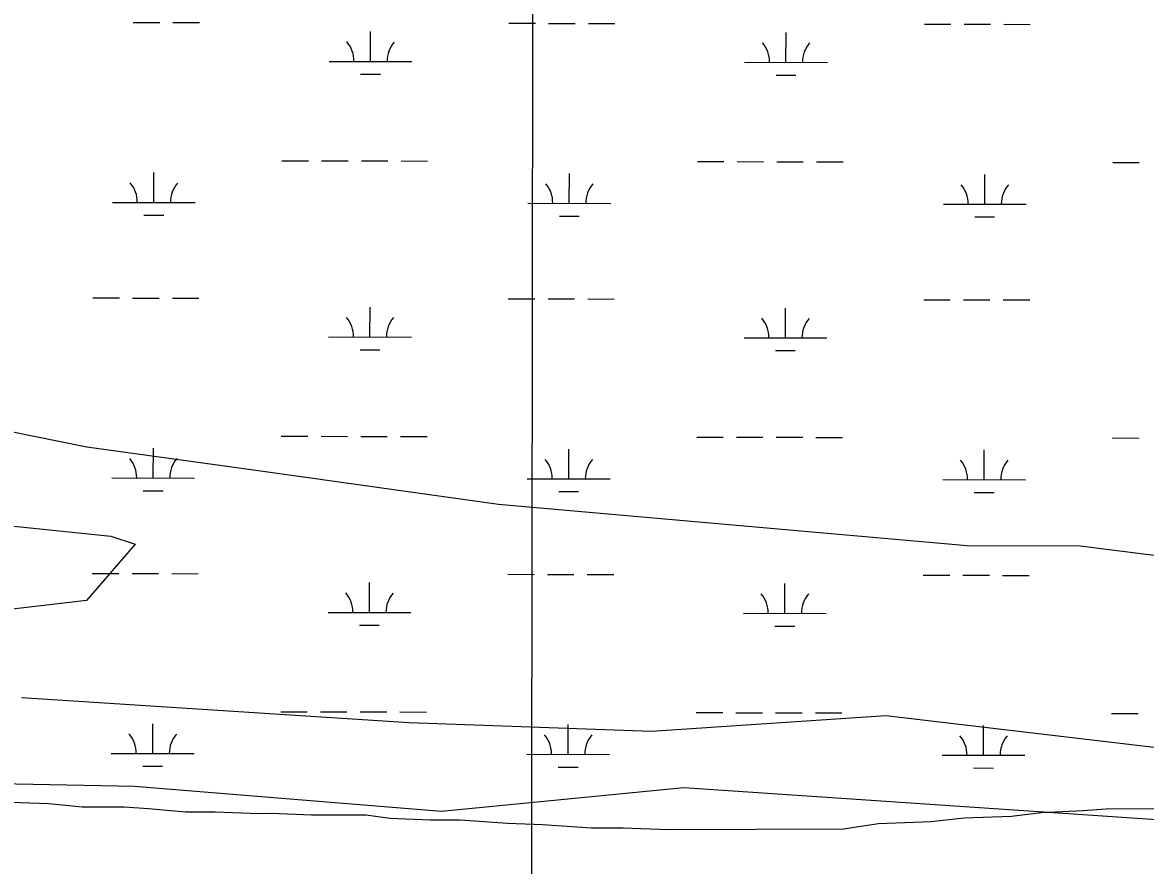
# Model space of a CAD drawing. Extents: x 3219052 to 3256913, y 800770 to 826146.
# Drawn here: x 3233100 to 3234456, y 821548 to 822566 of the extents above; entities that cross this region are included whole.
import ezdxf

# ---------------------------------------------------------------- set-up
doc = ezdxf.new("R2010")
doc.units = 0
for name, color, linetype in [('V-GRID-MAJR', 7, 'Continuous'), ('V-SITE-VEGE', 7, 'Continuous'), ('V-TOPO-SHOR', 7, 'Continuous'), ('V-WETL-SWMP', 7, 'Continuous')]:
    doc.layers.add(name, color=color, linetype=linetype)

msp = doc.modelspace()

# ---------------------------------------------------------------- linework, layer by layer
at = {"layer": 'V-GRID-MAJR'}
msp.add_spline([(3233694.758, 806171.2980000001), (3233702.6890000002, 812230.425), (3233710.625, 818292.637), (3233718.561, 824354.887), (3233718.565, 824357.932)], degree=3, dxfattribs=at)
at = {"layer": 'V-SITE-VEGE'}
for p, q in [((3233074.327, 821624.4890000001), (3233131.429, 821622.5700000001)), ((3233131.429, 821622.5700000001), (3233171.625, 821618.48)), ((3233171.625, 821618.4800000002), (3233222.374, 821618.654)), ((3233222.374, 821618.654), (3233251.986, 821616.6410000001)), ((3233251.986, 821616.6410000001), (3233296.41, 821612.564)), ((3233296.41, 821612.564), (3233332.358, 821612.689)), ((3233332.358, 821612.689), (3233385.233, 821610.753)), ((3233385.233, 821610.753), (3233400.036, 821610.804)), ((3233400.036, 821610.804), (3233448.68, 821608.857)), ((3233448.68, 821608.857), (3233514.235, 821609.082)), ((3233514.235, 821609.0820000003), (3233543.855, 821604.9550000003)), ((3234294.5640000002, 821607.532), (3234330.498, 821611.886)), ((3234330.498, 821611.886), (3234381.2430000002, 821614.1730000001)), ((3234381.2430000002, 821614.1730000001), (3234408.728, 821616.383)), ((3234408.728, 821616.3830000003), (3234525.0330000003, 821616.781)), ((3233543.855, 821604.9550000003), (3233592.499, 821603.008)), ((3233592.499, 821603.008), (3233628.45, 821603.131)), ((3233628.45, 821603.131), (3233685.56, 821599.096)), ((3233685.56, 821599.096), (3233727.862, 821597.128)), ((3233727.862, 821597.128), (3233787.086, 821593.1020000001)), ((3234091.605, 821592.033), (3234133.878, 821598.5210000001)), ((3234133.878, 821598.5210000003), (3234197.31, 821600.853)), ((3234197.31, 821600.853), (3234237.4760000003, 821605.2220000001)), ((3234237.4760000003, 821605.2220000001), (3234294.5640000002, 821607.532)), ((3233787.086, 821593.1020000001), (3233825.15, 821593.233)), ((3233825.15, 821593.233), (3233880.139, 821591.305)), ((3233880.139, 821591.3050000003), (3234091.605, 821592.0330000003))]:
    msp.add_line(p, q, dxfattribs=at)
at = {"layer": 'V-TOPO-SHOR'}
for points in [[(3233378.8350644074, 822024.9657519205), (3233177.2509794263, 822053.0647412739), (3232982.1379762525, 822092.5128172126)], [(3233098.5389274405, 821750.6764063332), (3233566.9451416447, 821720.4153164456), (3233859.716924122, 821710.0419088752), (3234142.790331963, 821728.96818065), (3234562.3569287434, 821679.2898859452), (3234747.8124683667, 821688.6609718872), (3234923.48781118, 821688.2927721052), (3235021.085223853, 821688.0882166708), (3235089.464779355, 821717.2242516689), (3235089.464779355, 821717.2242516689), (3235011.591404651, 821814.9853086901), (3234777.480347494, 821874.034689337), (3234533.5686379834, 821913.5850429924), (3234377.4536887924, 821933.4318142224), (3234240.817311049, 821933.7181918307), (3233674.854595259, 821983.7033196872), (3233378.8350644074, 822024.9657519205)], [(3233011.15127799, 821965.5748141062), (3233206.3051922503, 821945.6462207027), (3233235.5639605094, 821935.8251128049), (3233176.862324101, 821867.6296571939), (3233010.9058114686, 821848.4579188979)], [(3233254.772879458, 821467.3152138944), (3233283.380800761, 821467.2552542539), (3233420.0171785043, 821466.9688766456), (3233605.431807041, 821456.820480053), (3233868.924365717, 821446.5084391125), (3234073.8993878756, 821455.8386139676), (3234366.7325369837, 821474.7444301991), (3234552.188076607, 821484.1155161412), (3234796.181608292, 821483.6041275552), (3235157.2306685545, 821453.5680486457), (3235235.2881431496, 821443.6446630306), (3235303.6267875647, 821453.2612154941), (3235303.6676986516, 821472.7806980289), (3235196.453733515, 821541.3238978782), (3234962.2813097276, 821571.0940547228), (3234493.875095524, 821601.3551446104), (3233898.612700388, 821641.6418978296), (3233605.7590957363, 821612.9763403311), (3233234.950294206, 821643.0328747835), (3232132.1404420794, 821664.8638337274)]]:
    msp.add_lwpolyline(points, dxfattribs=at)
at = {"layer": 'V-WETL-SWMP'}
for p, q in [((3233233.372219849, 822565.6968951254), (3233265.3721495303, 822565.6298261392)), ((3233281.3721143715, 822565.5962916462), (3233313.3720440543, 822565.5292226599)), ((3233687.279222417, 822564.7455467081), (3233719.279152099, 822564.678477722)), ((3233735.27911694, 822564.6449432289), (3233767.2790466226, 822564.5778742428)), ((3233783.2790114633, 822564.5443397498), (3233815.2789411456, 822564.4772707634)), ((3234189.186119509, 822563.6935948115), (3234221.1860491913, 822563.6265258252)), ((3234237.186014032, 822563.5929913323), (3234269.1859437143, 822563.5259223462)), ((3234285.185908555, 822563.4923878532), (3234317.1858382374, 822563.4253188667)), ((3233520.1182795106, 822518.6658406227), (3233520.1937298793, 822554.6657293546)), ((3234022.0251766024, 822517.613888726), (3234022.100626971, 822553.613777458)), ((3233470.118389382, 822518.7706359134), (3233570.118169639, 822518.5610453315)), ((3233972.025286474, 822517.7186840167), (3234072.0250667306, 822517.5090934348)), ((3233508.0859649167, 822503.2600391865), (3233532.0859121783, 822503.2097374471)), ((3234009.9928620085, 822502.2080872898), (3234033.99280927, 822502.1577855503)), ((3233413.0228642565, 822398.8191466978), (3233445.022793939, 822398.7520777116)), ((3233461.0227587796, 822398.7185432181), (3233493.022688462, 822398.6514742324)), ((3233509.022653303, 822398.6179397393), (3233541.022582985, 822398.550870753)), ((3233557.022547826, 822398.5173362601), (3233589.0224775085, 822398.4502672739)), ((3233914.9297613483, 822397.7671948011), (3233946.9296910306, 822397.7001258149)), ((3233962.9296558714, 822397.6665913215), (3233994.9295855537, 822397.5995223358)), ((3234010.929550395, 822397.5659878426), (3234042.929480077, 822397.4989188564)), ((3234058.9294449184, 822397.4653843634), (3234090.9293746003, 822397.3983153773)), ((3234416.83665844, 822396.7152429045), (3234448.8365881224, 822396.6481739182)), ((3233258.3248566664, 822348.4013138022), (3233258.4003070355, 822384.401202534)), ((3233760.2317537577, 822347.3493619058), (3233760.3072041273, 822383.3492506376)), ((3234262.1386508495, 822346.2974100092), (3234262.214101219, 822382.2972987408)), ((3233208.3249665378, 822348.506109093), (3233308.324746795, 822348.2965185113)), ((3233710.2318636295, 822347.4541571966), (3233810.231643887, 822347.2445666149)), ((3234212.1387607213, 822346.4022052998), (3234312.1385409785, 822346.1926147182)), ((3233246.292542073, 822332.9955123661), (3233270.292489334, 822332.9452106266)), ((3233748.1994391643, 822331.9435604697), (3233772.1993864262, 822331.8932587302)), ((3234250.106336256, 822330.891608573), (3234274.106283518, 822330.8413068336)), ((3233184.6750905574, 822233.1235268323), (3233216.67502024, 822233.0564578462)), ((3233232.674985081, 822233.0229233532), (3233264.674914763, 822232.955854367)), ((3233280.6748796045, 822232.922319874), (3233312.6748092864, 822232.8552508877)), ((3233519.4210447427, 822185.9918688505), (3233519.4964951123, 822221.9917575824)), ((3233686.581987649, 822232.0715749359), (3233718.5819173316, 822232.0045059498)), ((3233734.5818821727, 822231.9709714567), (3233766.5818118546, 822231.9039024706)), ((3233782.581776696, 822231.8703679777), (3233814.581706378, 822231.8032989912)), ((3234021.3279418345, 822184.9399169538), (3234021.4033922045, 822220.9398056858)), ((3234188.488884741, 822231.0196230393), (3234220.488814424, 822230.952554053)), ((3234236.4887792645, 822230.9190195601), (3234268.4887089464, 822230.851950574)), ((3234284.4886737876, 822230.818416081), (3234316.48860347, 822230.7513470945)), ((3233469.4211546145, 822186.0966641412), (3233569.4209348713, 822185.8870735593)), ((3233971.3280517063, 822185.0447122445), (3234071.327831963, 822184.8351216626)), ((3233507.3887301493, 822170.5860674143), (3233531.3886774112, 822170.5357656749)), ((3234009.295627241, 822169.5341155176), (3234033.295574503, 822169.4838137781)), ((3233412.325629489, 822066.1451749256), (3233444.3255591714, 822066.0781059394)), ((3233460.325524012, 822066.0445714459), (3233492.3254536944, 822065.9775024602)), ((3233508.325418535, 822065.9439679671), (3233540.325348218, 822065.8768989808)), ((3233556.325313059, 822065.8433644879), (3233588.325242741, 822065.7762955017)), ((3233914.232526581, 822065.0932230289), (3233946.232456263, 822065.0261540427)), ((3233962.232421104, 822064.9926195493), (3233994.232350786, 822064.9255505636)), ((3234010.2323156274, 822064.8920160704), (3234042.2322453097, 822064.8249470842)), ((3234058.232210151, 822064.7914125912), (3234090.2321398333, 822064.7243436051)), ((3234416.1394236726, 822064.0412711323), (3234448.139353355, 822063.974202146)), ((3233257.627621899, 822015.72734203), (3233257.703072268, 822051.7272307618)), ((3233759.5345189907, 822014.6753901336), (3233759.6099693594, 822050.6752788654)), ((3234261.4414160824, 822013.623438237), (3234261.516866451, 822049.6233269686)), ((3233207.6277317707, 822015.8321373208), (3233307.627512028, 822015.6225467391)), ((3233709.534628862, 822014.7801854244), (3233809.5344091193, 822014.5705948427)), ((3234211.441525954, 822013.7282335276), (3234311.441306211, 822013.518642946)), ((3233245.5953073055, 822000.3215405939), (3233269.595254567, 822000.2712388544)), ((3233747.502204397, 821999.2695886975), (3233771.5021516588, 821999.219286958)), ((3234249.409101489, 821998.2176368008), (3234273.4090487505, 821998.1673350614)), ((3233183.9778557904, 821900.4495550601), (3233215.9777854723, 821900.382486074)), ((3233231.9777503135, 821900.348951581), (3233263.977679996, 821900.2818825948)), ((3233279.9776448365, 821900.2483481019), (3233311.977574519, 821900.1812791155)), ((3233685.8847528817, 821899.3976031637), (3233717.884682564, 821899.3305341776)), ((3233733.884647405, 821899.2969996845), (3233765.884577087, 821899.2299306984)), ((3233781.8845419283, 821899.1963962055), (3233813.88447161, 821899.129327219)), ((3234187.7916499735, 821898.3456512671), (3234219.791579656, 821898.2785822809)), ((3234235.7915444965, 821898.2450477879), (3234267.791474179, 821898.1779788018)), ((3234283.79143902, 821898.1444443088), (3234315.791368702, 821898.0773753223)), ((3233518.723809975, 821853.3178970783), (3233518.7992603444, 821889.3177858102)), ((3234020.630707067, 821852.2659451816), (3234020.7061574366, 821888.2658339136)), ((3233468.7239198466, 821853.422692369), (3233568.723700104, 821853.2131017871)), ((3233970.6308169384, 821852.3707404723), (3234070.6305971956, 821852.1611498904)), ((3233506.6914953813, 821837.9120956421), (3233530.6914426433, 821837.8617939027)), ((3234008.598392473, 821836.8601437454), (3234032.598339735, 821836.809842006)), ((3233411.628394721, 821733.4712031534), (3233443.628324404, 821733.4041341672)), ((3233459.6282892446, 821733.3705996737), (3233491.6282189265, 821733.303530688)), ((3233507.6281837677, 821733.2699961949), (3233539.62811345, 821733.2029272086)), ((3233555.628078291, 821733.1693927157), (3233587.6280079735, 821733.1023237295)), ((3233913.535291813, 821732.4192512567), (3233945.5352214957, 821732.3521822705)), ((3233961.5351863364, 821732.3186477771), (3233993.5351160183, 821732.2515787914)), ((3234009.53508086, 821732.2180442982), (3234041.535010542, 821732.150975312)), ((3234057.534975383, 821732.117440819), (3234089.534905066, 821732.0503718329)), ((3234415.4421889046, 821731.3672993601), (3234447.4421185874, 821731.3002303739)), ((3233256.930387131, 821683.0533702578), (3233257.0058375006, 821719.0532589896)), ((3233758.8372842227, 821682.0014183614), (3233758.912734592, 821718.0013070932)), ((3234260.7441813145, 821680.9494664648), (3234260.819631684, 821716.9493551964)), ((3233206.930497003, 821683.1581655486), (3233306.93027726, 821682.9485749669)), ((3233708.8373940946, 821682.1062136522), (3233808.837174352, 821681.8966230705)), ((3234210.7442911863, 821681.0542617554), (3234310.7440714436, 821680.8446711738)), ((3233244.8980725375, 821667.6475688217), (3233268.8980197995, 821667.5972670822)), ((3233746.8049696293, 821666.5956169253), (3233770.8049168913, 821666.5453151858)), ((3234248.711866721, 821665.5436650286), (3234272.711813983, 821665.4933632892)), ((3233074.3264404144, 821624.5022909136), (3233131.4294404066, 821622.5832906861)), ((3233131.4294404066, 821622.5832906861), (3233171.6234405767, 821618.4922954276)), ((3233171.6234405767, 821618.4922954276), (3233222.375440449, 821618.6662918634)), ((3233222.375440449, 821618.6662918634), (3233251.9874405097, 821616.6532935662)), ((3233251.9874405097, 821616.6532935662), (3233296.410440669, 821612.5762980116)), ((3233296.410440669, 821612.5762980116), (3233332.3594405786, 821612.7002954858)), ((3233332.3594405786, 821612.7002954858), (3233385.233440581, 821610.7662955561)), ((3233385.233440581, 821610.7662955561), (3233400.036440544, 821610.8172945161)), ((3233400.036440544, 821610.8172945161), (3233448.6814405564, 821608.8692948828)), ((3233448.6814405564, 821608.8692948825), (3233514.2354403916, 821609.0952902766)), ((3233514.2354403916, 821609.0952902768), (3233543.855440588, 821604.967295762)), ((3234294.5634386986, 821607.5442430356), (3234330.4984383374, 821611.8972329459)), ((3234330.4984383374, 821611.8972329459), (3234381.2434380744, 821614.186225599)), ((3234381.2434380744, 821614.186225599), (3234408.7274378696, 821616.3952198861)), ((3234408.7274378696, 821616.3952198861), (3234525.0334375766, 821616.7942117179)), ((3233543.855440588, 821604.967295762), (3233592.5004406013, 821603.0192961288)), ((3233592.5004406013, 821603.0192961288), (3233628.449440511, 821603.143293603)), ((3233628.449440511, 821603.1432936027), (3233685.5604406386, 821599.1092971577)), ((3233685.5604406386, 821599.109297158), (3233727.8614406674, 821597.1402979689)), ((3233727.8614406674, 821597.1402979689), (3233787.0864407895, 821593.1143013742)), ((3234091.606440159, 821592.0442837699), (3234133.877439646, 821598.5332694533)), ((3234133.877439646, 821598.5332694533), (3234197.31043935, 821600.8662612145)), ((3234197.31043935, 821600.8662612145), (3234237.475438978, 821605.2332508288)), ((3234237.475438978, 821605.2332508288), (3234294.5634386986, 821607.5442430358)), ((3233787.0864407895, 821593.1143013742), (3233825.150440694, 821593.244298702)), ((3233825.150440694, 821593.2442987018), (3233880.139440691, 821591.3182986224)), ((3233880.139440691, 821591.3182986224), (3234091.606440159, 821592.0442837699))]:
    msp.add_line(p, q, dxfattribs=at)
for centre, radius, start, end in [((3233464.8764599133, 822519.2564263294), 35.24628790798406, 359.1080939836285, 40.65175231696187), ((3233575.362089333, 822519.0248583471), 35.246287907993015, 139.10808960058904, 180.65174793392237), ((3233966.783357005, 822518.2044744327), 35.24628790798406, 359.1080939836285, 40.65175231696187), ((3234077.268986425, 822517.9729064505), 35.246287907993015, 139.10808960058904, 180.65174793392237), ((3233203.0830370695, 822348.991899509), 35.24628790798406, 359.1080939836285, 40.65175231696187), ((3233313.5686664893, 822348.7603315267), 35.246287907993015, 139.10808960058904, 180.65174793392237), ((3233704.9899341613, 822347.9399476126), 35.24628790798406, 359.1080939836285, 40.65175231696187), ((3233815.4755635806, 822347.7083796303), 35.246287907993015, 139.10808960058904, 180.65174793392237), ((3234206.896831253, 822346.8879957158), 35.24628790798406, 359.1080939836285, 40.65175231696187), ((3234317.3824606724, 822346.6564277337), 35.246287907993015, 139.10808960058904, 180.65174793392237), ((3233464.1792251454, 822186.5824545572), 35.24628790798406, 359.1080939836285, 40.65175231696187), ((3233574.6648545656, 822186.350886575), 35.246287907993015, 139.10808960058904, 180.65174793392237), ((3233966.086122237, 822185.5305026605), 35.24628790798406, 359.1080939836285, 40.65175231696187), ((3234076.5717516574, 822185.2989346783), 35.246287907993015, 139.10808960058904, 180.65174793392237), ((3233202.3858023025, 822016.3179277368), 35.24628790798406, 359.1080939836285, 40.65175231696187), ((3233312.871431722, 822016.0863597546), 35.246287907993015, 139.10808960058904, 180.65174793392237), ((3233704.292699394, 822015.2659758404), 35.24628790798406, 359.1080939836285, 40.65175231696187), ((3233814.7783288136, 822015.0344078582), 35.246287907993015, 139.10808960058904, 180.65174793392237), ((3234206.1995964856, 822014.2140239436), 35.24628790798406, 359.1080939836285, 40.65175231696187), ((3234316.6852259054, 822013.9824559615), 35.246287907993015, 139.10808960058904, 180.65174793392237), ((3233463.481990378, 821853.908482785), 35.24628790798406, 359.1080939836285, 40.65175231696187), ((3233573.9676197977, 821853.6769148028), 35.246287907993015, 139.10808960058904, 180.65174793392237), ((3233965.3888874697, 821852.8565308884), 35.24628790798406, 359.1080939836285, 40.65175231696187), ((3234075.8745168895, 821852.6249629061), 35.246287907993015, 139.10808960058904, 180.65174793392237), ((3233201.6885675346, 821683.6439559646), 35.24628790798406, 359.1080939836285, 40.65175231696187), ((3233312.174196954, 821683.4123879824), 35.246287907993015, 139.10808960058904, 180.65174793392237), ((3233703.5954646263, 821682.5920040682), 35.24628790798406, 359.1080939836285, 40.65175231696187), ((3233814.0810940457, 821682.360436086), 35.246287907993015, 139.10808960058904, 180.65174793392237), ((3234205.502361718, 821681.5400521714), 35.24628790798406, 359.1080939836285, 40.65175231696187), ((3234315.9879911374, 821681.3084841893), 35.246287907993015, 139.10808960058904, 180.65174793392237)]:
    msp.add_arc(centre, radius, start, end, dxfattribs=at)

doc.saveas('drawing.dxf')
